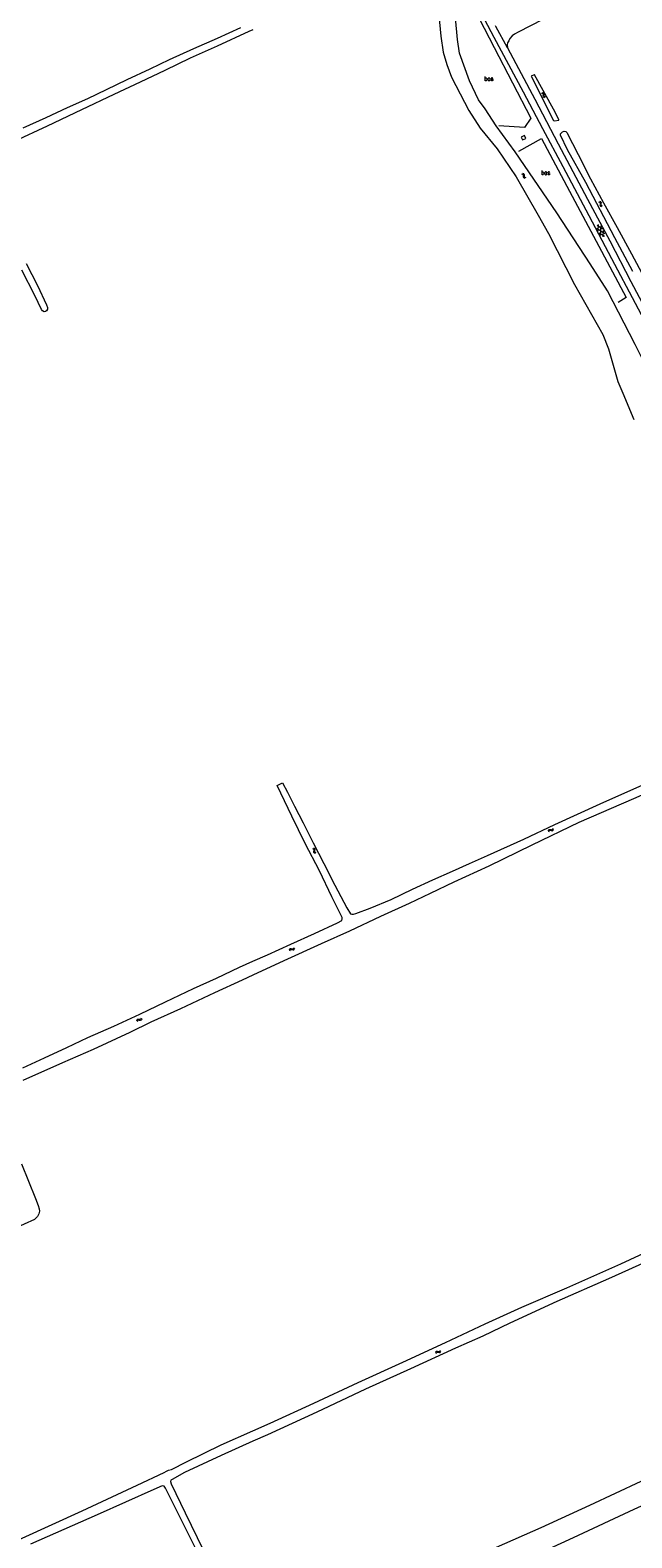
# Model space of a CAD drawing. Header units: metres. Extents: x 189705 to 199106, y 581686 to 588448.
# Tile 291 of 555: x 193896 to 194177, y 585609 to 586314. Entities that reach past the tile are written whole.
import ezdxf

# ---------------------------------------------------------------- set-up
doc = ezdxf.new("R2010")
doc.units = ezdxf.units.M
doc.layers.add('B-WA-OG-GBKN-G', color=7, linetype='Continuous', lineweight=18)
doc.styles.add('Style-STANDARD', font='STANDARD.shx')

msp = doc.modelspace()

# ---------------------------------------------------------------- linework, layer by layer
at = {"layer": 'B-WA-OG-GBKN-G'}
for p, q in [((194135.03, 586284.402), (194135.424, 586284.297)), ((194135.424, 586284.297), (194135.689, 586284.104)), ((194135.439, 586284.685), (194135.833, 586284.583)), ((194135.689, 586284.104), (194135.779, 586283.79)), ((194135.833, 586284.583), (194136.099, 586284.392)), ((194136.099, 586284.392), (194136.192, 586284.066)), ((194135.746, 586283.377), (194135.705, 586282.971)), ((194135.705, 586282.971), (194135.792, 586282.654)), ((194135.779, 586283.79), (194135.746, 586283.377)), ((194135.792, 586282.654), (194136.065, 586282.456)), ((194136.065, 586282.456), (194136.461, 586282.352)), ((194136.153, 586283.661), (194136.115, 586283.255)), ((194136.115, 586283.255), (194136.203, 586282.938)), ((194136.192, 586284.066), (194136.153, 586283.661)), ((194136.203, 586282.938), (194136.474, 586282.738)), ((194136.474, 586282.738), (194136.869, 586282.635)), ((194125.736, 586246.603), (194126.134, 586246.515)), ((194126.131, 586246.903), (194126.53, 586246.819)), ((194126.134, 586246.515), (194126.408, 586246.334)), ((194126.408, 586246.334), (194126.512, 586246.025)), ((194126.496, 586245.61), (194126.474, 586245.203)), ((194126.474, 586245.203), (194126.575, 586244.89)), ((194126.512, 586246.025), (194126.496, 586245.61)), ((194126.53, 586246.819), (194126.804, 586246.64)), ((194126.575, 586244.89), (194126.857, 586244.704)), ((194126.804, 586246.64), (194126.911, 586246.319)), ((194126.857, 586244.704), (194127.256, 586244.618)), ((194126.89, 586245.913), (194126.871, 586245.505)), ((194126.871, 586245.505), (194126.972, 586245.192)), ((194126.911, 586246.319), (194126.89, 586245.913)), ((194126.972, 586245.192), (194127.252, 586245.005)), ((194127.252, 586245.005), (194127.652, 586244.919)), ((194161.751, 586233.577), (194162.137, 586233.445)), ((194162.137, 586233.445), (194162.388, 586233.234)), ((194162.178, 586233.831), (194162.564, 586233.701)), ((194162.394, 586232.505), (194162.325, 586232.102)), ((194162.325, 586232.102), (194162.39, 586231.78)), ((194162.388, 586233.234), (194162.456, 586232.915)), ((194162.39, 586231.78), (194162.649, 586231.563)), ((194162.456, 586232.915), (194162.394, 586232.505)), ((194162.564, 586233.701), (194162.816, 586233.493)), ((194162.649, 586231.563), (194163.036, 586231.432)), ((194162.82, 586232.76), (194162.753, 586232.357)), ((194162.753, 586232.357), (194162.819, 586232.035)), ((194162.816, 586233.493), (194162.887, 586233.161)), ((194162.819, 586232.035), (194163.076, 586231.817)), ((194162.887, 586233.161), (194162.82, 586232.76)), ((194163.076, 586231.817), (194163.463, 586231.686)), ((194160.845, 586221.282), (194164.715, 586218.8)), ((194161.034, 586222.601), (194163.602, 586220.954)), ((194161.56, 586219.9), (194161.703, 586222.947)), ((194162.673, 586217.744), (194162.888, 586222.335)), ((194161.957, 586219.13), (194164.524, 586217.482)), ((194163.856, 586217.137), (194163.998, 586220.186)), ((194138.231, 585939.554), (194138.376, 585939.934)), ((194138.376, 585939.934), (194138.595, 585940.177)), ((194138.466, 585939.116), (194138.614, 585939.496)), ((194138.595, 585940.177), (194138.929, 585940.233)), ((194138.614, 585939.496), (194138.836, 585939.738)), ((194138.836, 585939.738), (194139.158, 585939.792)), ((194138.929, 585940.233), (194139.327, 585940.149)), ((194139.158, 585939.792), (194139.565, 585939.713)), ((194139.327, 585940.149), (194139.727, 585940.066)), ((194139.565, 585939.713), (194139.963, 585939.627)), ((194139.727, 585940.066), (194140.052, 585940.118)), ((194139.963, 585939.627), (194140.288, 585939.679)), ((194140.052, 585940.118), (194140.281, 585940.365)), ((194140.281, 585940.365), (194140.428, 585940.746)), ((194140.288, 585939.679), (194140.516, 585939.927)), ((194140.516, 585939.927), (194140.663, 585940.309)), ((194027.883, 585931.332), (194028.264, 585931.187)), ((194028.264, 585931.187), (194028.508, 585930.968)), ((194028.318, 585931.571), (194028.7, 585931.43)), ((194028.49, 585930.239), (194028.408, 585929.839)), ((194028.408, 585929.839), (194028.463, 585929.515)), ((194028.463, 585929.515), (194028.714, 585929.29)), ((194028.566, 585930.647), (194028.49, 585930.239)), ((194028.508, 585930.968), (194028.566, 585930.647)), ((194028.7, 585931.43), (194028.945, 585931.213)), ((194028.714, 585929.29), (194029.097, 585929.146)), ((194028.924, 585930.481), (194028.845, 585930.08)), ((194028.845, 585930.08), (194028.9, 585929.755)), ((194028.9, 585929.755), (194029.149, 585929.53)), ((194029.004, 585930.879), (194028.924, 585930.481)), ((194028.945, 585931.213), (194029.004, 585930.879)), ((194029.149, 585929.53), (194029.532, 585929.386)), ((194017.106, 585883.952), (194017.277, 585884.321)), ((194017.277, 585884.321), (194017.513, 585884.548)), ((194017.31, 585883.499), (194017.484, 585883.867)), ((194017.484, 585883.867), (194017.722, 585884.093)), ((194017.513, 585884.548), (194017.85, 585884.581)), ((194017.722, 585884.093), (194018.047, 585884.125)), ((194017.85, 585884.581), (194018.241, 585884.469)), ((194018.047, 585884.125), (194018.447, 585884.017)), ((194018.241, 585884.469), (194018.634, 585884.358)), ((194018.447, 585884.017), (194018.839, 585883.904)), ((194018.634, 585884.358), (194018.962, 585884.387)), ((194018.839, 585883.904), (194019.167, 585883.933)), ((194018.962, 585884.387), (194019.207, 585884.618)), ((194019.167, 585883.933), (194019.411, 585884.165)), ((194019.207, 585884.618), (194019.381, 585884.988)), ((194019.411, 585884.165), (194019.585, 585884.535)), ((193945.784, 585851.045), (193945.674, 585850.652)), ((193945.987, 585851.315), (193945.784, 585851.045)), ((193946.06, 585850.632), (193945.949, 585850.239)), ((193946.306, 585851.397), (193945.987, 585851.315)), ((193946.264, 585850.9), (193946.06, 585850.632)), ((193946.582, 585850.982), (193946.264, 585850.9)), ((193946.711, 585851.349), (193946.306, 585851.397)), ((193946.988, 585850.937), (193946.582, 585850.982)), ((193947.124, 585851.308), (193946.711, 585851.349)), ((193947.392, 585850.891), (193946.988, 585850.937)), ((193947.438, 585851.393), (193947.124, 585851.308)), ((193947.72, 585850.979), (193947.392, 585850.891)), ((193947.636, 585851.655), (193947.438, 585851.393)), ((193947.748, 585852.047), (193947.636, 585851.655)), ((193947.915, 585851.241), (193947.72, 585850.979)), ((193948.024, 585851.634), (193947.915, 585851.241)), ((194085.527, 585695.675), (194085.677, 585696.054)), ((194085.677, 585696.054), (194085.899, 585696.295)), ((194085.758, 585695.235), (194085.91, 585695.613)), ((194085.899, 585696.295), (194086.233, 585696.347)), ((194085.91, 585695.613), (194086.135, 585695.853)), ((194086.135, 585695.853), (194086.457, 585695.904)), ((194086.233, 585696.347), (194086.631, 585696.258)), ((194086.457, 585695.904), (194086.863, 585695.819)), ((194086.631, 585696.258), (194087.029, 585696.171)), ((194086.863, 585695.819), (194087.261, 585695.729)), ((194087.029, 585696.171), (194087.355, 585696.219)), ((194087.261, 585695.729), (194087.586, 585695.777)), ((194087.355, 585696.219), (194087.586, 585696.464)), ((194087.586, 585696.464), (194087.737, 585696.843)), ((194087.586, 585695.777), (194087.816, 585696.024)), ((194087.816, 585696.024), (194087.968, 585696.403))]:
    msp.add_line(p, q, dxfattribs=at)
at = {"layer": 'B-WA-OG-GBKN-G', "flags": 128}
for points in [[(194277.361, 586000), (194265.525, 586022.543), (194251.522, 586049.506), (194237.963, 586075.143), (194227.739, 586094.06), (194214.781, 586118.8), (194205.781, 586135.62), (194191.894, 586161.565), (194179.034, 586185.975), (194167.993, 586206.908), (194157.35, 586227.024), (194145.109, 586249.953), (194135.712, 586267.692), (194126.563, 586284.843), (194112.927, 586310.405), (194098.344, 586337.882), (194085.145, 586361.533), (194073.585, 586381.404), (194058.906, 586406.951), (194044.849, 586431.246), (194029.417, 586457.665), (194016.354, 586479.662), (194010.661, 586489.508), (194004.973, 586500)], [(194267.468, 586000), (194261.314, 586010.709), (194249.943, 586029.972), (194236.956, 586050.502), (194218.688, 586080.396), (194206.362, 586102.674), (194198.258, 586119.639), (194192.201, 586136.246), (194184.386, 586155.662), (194178.909, 586166.888), (194165.925, 586191.928), (194157.813, 586204.589), (194142.164, 586228.371), (194122.732, 586256.999), (194113.807, 586269.039), (194108.733, 586277.075), (194105.512, 586281.217), (194101.352, 586290.164), (194096.705, 586302.969), (194095.802, 586309.492), (194094.799, 586319.557), (194094.885, 586331.55), (194094.503, 586334.25), (194093.067, 586335.76)], [(194095.646, 586326.125), (194101.07, 586328.729), (194112.877, 586305.728), (194130.096, 586272.682), (194127.025, 586268.317), (194115.124, 586269.134)], [(194086.981, 586320.795), (194088.02, 586311.046), (194089.097, 586303.506), (194090.702, 586297.753), (194092.903, 586291.824), (194101.088, 586276.315), (194106.407, 586267.962), (194114.284, 586258.309), (194123.102, 586245.183), (194133.458, 586227.356), (194138.25, 586218.689), (194150.454, 586194.97), (194163.733, 586171.479), (194166.415, 586164.895), (194170.713, 586149.568), (194173.03, 586144.06), (194178.255, 586131.745)], [(194146.044, 586324.313), (194135.64, 586318.832), (194124.035, 586312.803), (194122.425, 586311.931), (194121.323, 586311.104), (194120.216, 586309.845), (194119.672, 586308.834), (194119.127, 586307.797), (194118.889, 586306.91), (194119.046, 586305.515)], [(193892.617, 586268.074), (193903.42, 586273.045), (193913.353, 586277.65), (193922.789, 586281.828), (193931.512, 586286.017), (193941.244, 586290.7), (193951.924, 586295.692), (193960.966, 586300.021), (193972.458, 586305.178), (193983.482, 586310.005), (193994.435, 586314.976)], [(194000, 586313.984), (193998.179, 586313.168), (193983.342, 586306.286), (193970.777, 586300.764), (193958.925, 586294.96)], [(194113.313, 586315.94), (194113.49, 586315.609), (194118.953, 586305.69), (194119.046, 586305.515)], [(194119.046, 586305.515), (194131.968, 586281.482), (194142.883, 586260.626), (194156.49, 586234.76), (194166.936, 586215.256), (194176.88, 586196.317), (194187.248, 586176.611), (194196.019, 586159.793), (194207.939, 586137.758), (194218.633, 586117.692), (194230.321, 586095.43), (194240.543, 586076.285), (194249.265, 586059.697), (194258.163, 586042.802), (194269.032, 586022.404), (194274.465, 586012.053), (194280.752, 586000)], [(193958.925, 586294.96), (193947.353, 586289.486), (193934.943, 586283.795), (193919.839, 586276.622), (193903.818, 586268.921), (193888.422, 586261.795)], [(194131.747, 586292.962), (194131.576, 586292.943), (194130.266, 586292.231), (194130.287, 586291.908), (194140.671, 586271.631), (194141.072, 586271.347), (194143.107, 586271.719), (194143.124, 586272.081), (194140.663, 586276.904), (194131.747, 586292.962)], [(194124.41, 586257.29), (194135.004, 586263.2), (194148.167, 586238.533), (194160.656, 586215.119), (194174.64, 586188.766), (194170.81, 586186.503)], [(194127.054, 586264.491), (194125.546, 586263.734), (194126.182, 586262.467), (194127.69, 586263.224), (194127.054, 586264.491)], [(194177.785, 586201.062), (194169.339, 586216.729), (194155.764, 586242.649), (194147.227, 586257.864), (194143.847, 586264.731), (194143.894, 586265.301), (194144.186, 586265.695), (194144.867, 586266.29), (194145.574, 586266.534), (194146.409, 586266.487), (194146.946, 586265.987), (194152.178, 586255.722), (194157.977, 586244.367), (194164.042, 586233.097), (194170.379, 586221.501), (194177.077, 586209.296), (194183.038, 586198.168)], [(193894.031, 586204.764), (193899.277, 586194.433), (193903.574, 586185.372), (193904.023, 586184.091), (193904.046, 586183.416), (193903.543, 586182.587), (193902.983, 586182.233), (193902.392, 586182.19), (193901.628, 586182.615), (193901.131, 586183.292), (193898.063, 586189.706), (193891.908, 586201.677)], [(194249.373, 585985.789), (194227.295, 585976.303), (194202.625, 585965.486), (194178.014, 585954.471), (194152.507, 585943.377), (194130.487, 585932.926), (194110.358, 585923.049), (194094.028, 585915.59), (194082.883, 585910.258), (194073.112, 585905.566), (194059.738, 585899.5), (194045.267, 585892.703), (194032.047, 585886.801), (194014.579, 585878.797), (194000, 585872.087)], [(194000, 585878.566), (194006.907, 585881.604), (194017.859, 585886.638), (194028.902, 585891.574), (194039.646, 585896.581), (194041.608, 585897.58), (194041.821, 585898.341), (194041.735, 585899.036), (194036.951, 585908.773), (194031.141, 585920.874), (194024.44, 585933.618), (194018.317, 585946.453), (194013.115, 585957.126), (194011.469, 585960.77)], [(194011.469, 585960.77), (194013.873, 585961.925)], [(194013.873, 585961.925), (194016.248, 585957.57), (194019.492, 585951.003), (194023.479, 585943.346), (194028.237, 585933.921), (194033.261, 585924.347), (194038.417, 585914.162), (194043.957, 585903.497), (194045.659, 585900.802), (194046.284, 585900.53), (194047.103, 585900.597), (194048.136, 585900.872), (194054.867, 585903.375), (194064.703, 585907.503), (194074.68, 585912.236), (194084.19, 585916.616), (194093.389, 585920.704), (194101.373, 585924.224), (194109.805, 585927.949), (194126.813, 585935.696), (194141.309, 585942.535), (194162.522, 585952.207), (194182.465, 585961.119)], [(193892.495, 585828.722), (193902.583, 585833.468), (193912.97, 585838.202), (193922.791, 585842.889), (193934.959, 585848.172), (193947.229, 585853.93), (193959.162, 585859.596), (193972.238, 585865.921), (193983.086, 585870.655), (193993.798, 585875.838), (194000, 585878.566)], [(194000, 585872.087), (193995.057, 585869.812), (193982.084, 585863.86), (193966.135, 585856.361), (193952.269, 585850.12), (193942.457, 585845.345), (193925.379, 585837.382), (193910.917, 585831.078), (193892.401, 585822.855)], [(193891.849, 585783.87), (193898.341, 585767.693), (193899.58, 585764.356), (193900.117, 585762.796), (193900.171, 585761.759), (193899.978, 585760.536), (193899.353, 585759.343), (193898.544, 585758.468), (193897.928, 585757.933), (193883.457, 585751.341)], [(194000, 585659.066), (194008.065, 585662.624), (194028.54, 585671.973), (194049.288, 585681.713), (194070.179, 585691.193), (194090.082, 585700.373), (194108.666, 585709.122), (194125.888, 585716.927), (194146.919, 585725.992), (194172.162, 585737.199), (194196.264, 585748.392)], [(194186.717, 585739.401), (194166.36, 585730.194)], [(194166.36, 585730.194), (194142.232, 585719.597), (194120.164, 585709.378), (194107.556, 585703.391), (194094.804, 585697.774), (194073.809, 585688.125), (194052.775, 585678.514), (194029.91, 585667.834), (194006.927, 585657.271), (194000, 585654.203)], [(194114.013, 585604.789), (194134.811, 585613.997), (194157.591, 585624.359), (194181.655, 585635.605), (194204.046, 585645.565), (194226.412, 585655.383), (194249.205, 585666.355), (194274.422, 585677.601), (194299.716, 585689.496), (194320.021, 585699.156), (194339.692, 585707.948), (194359.401, 585716.714), (194374.031, 585723.363), (194381.611, 585727.011)], [(194386.133, 585717.338), (194365.667, 585708.562), (194337.392, 585695.486), (194309.144, 585682.539), (194279.573, 585668.827), (194244.561, 585652.478), (194209.146, 585636.363), (194178.15, 585622.325), (194149.811, 585609.067), (194113.438, 585592.393), (194100.076, 585586.295), (194085.668, 585579.675), (194072.637, 585573.545), (194058.678, 585567.102), (194046.53, 585561.611), (194034.753, 585556.01), (194021.774, 585550.081), (194009.283, 585544.395), (194000, 585540.012)], [(193681.894, 585512.411), (193699.865, 585520.896), (193725.707, 585532.575), (193740.784, 585539.467), (193759.792, 585548.098), (193767.69, 585551.949), (193778.396, 585556.742), (193804.302, 585568.299), (193836.157, 585583.34), (193863.531, 585595.901), (193892.127, 585608.907), (193920.189, 585621.769), (193945.965, 585633.729), (193958.541, 585639.592), (193959.566, 585640.322), (193960.502, 585640.688), (193961.958, 585641.054), (193969.012, 585644.553), (193985.211, 585652.542), (194000, 585659.066)], [(194000, 585654.203), (193985.139, 585647.62), (193968.003, 585639.642), (193962.21, 585636.393), (193961.69, 585636.002), (193961.549, 585635.365), (193961.889, 585634.377), (193968.442, 585620.723), (193979.656, 585597.794)], [(193975.322, 585599.827), (193966.08, 585618.521), (193959.227, 585632.317), (193958.601, 585633.174), (193957.547, 585633.445), (193953.676, 585631.618), (193927.237, 585619.903), (193895.99, 585606.177)]]:
    msp.add_lwpolyline(points, dxfattribs=at)

# ---------------------------------------------------------------- texts
at = {"layer": 'B-WA-OG-GBKN-G', "style": 'Style-STANDARD'}
for p in [(194108.265, 586290.146), (194134.825, 586246.173)]:
    msp.add_text('bos', height=2, dxfattribs=at).set_placement(p)

doc.saveas('drawing.dxf')
